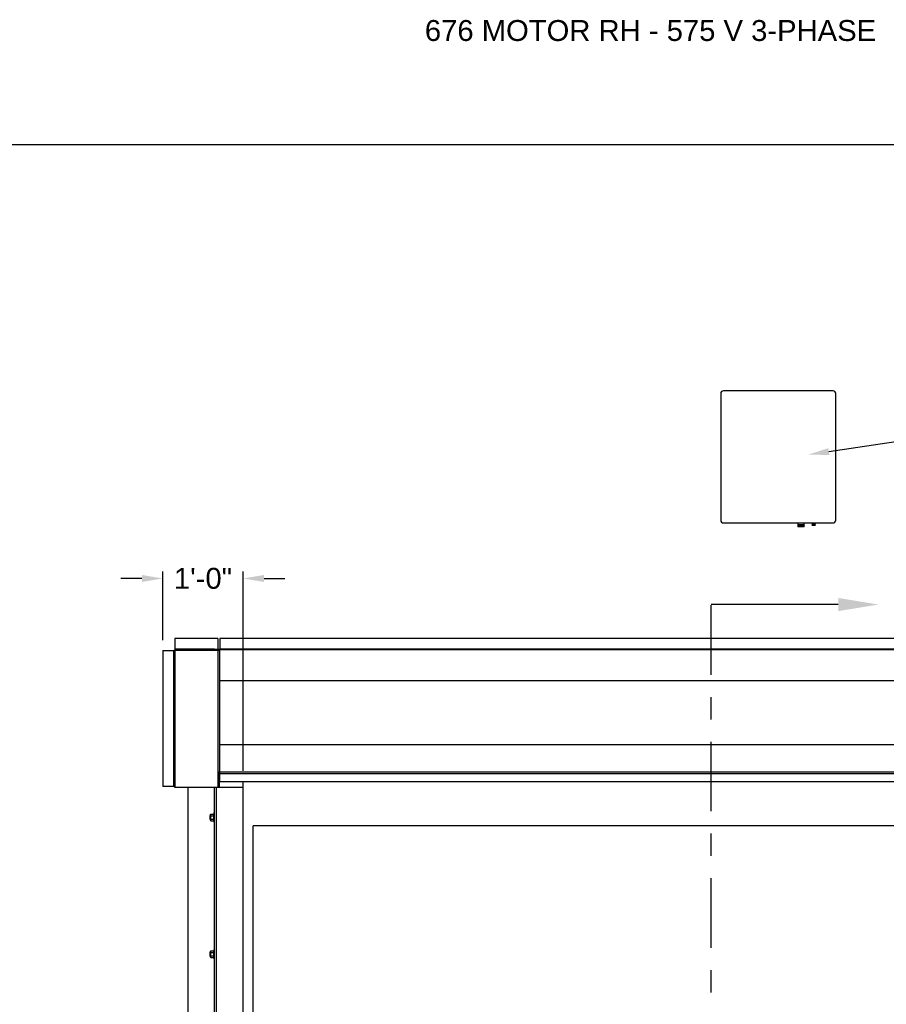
# Model space of a CAD drawing. Header units: inches. Extents: x 170 to 312, y 215 to 248.
# Tile 272 of 286: x 299.41 to 303.29, y 243.33 to 247.74. Entities that reach past the tile are written whole.
import ezdxf
from ezdxf import colors
from ezdxf.entities.mleader import LeaderData, LeaderLine
from ezdxf.math import Vec2, Vec3

# ---------------------------------------------------------------- set-up
doc = ezdxf.new("R2010")
doc.units = ezdxf.units.IN
doc.header["$LTSCALE"] = 0.25
doc.header["$MEASUREMENT"] = 0
doc.linetypes.add('CENTER', pattern=[2, 1.25, -0.25, 0.25, -0.25])
for name, color, linetype in [('ANNOTATIONS', 1, 'Continuous'), ('MOTOR LH', 7, 'Continuous'), ('MOTOR RH', 7, 'Continuous'), ('SECTION CUTS', 6, 'CENTER')]:
    doc.layers.add(name, color=color, linetype=linetype)
doc.styles.add('ARIAL', font='arial.ttf', dxfattribs={"height": 0.09375})
doc.styles.get("Standard").update_dxf_attribs({"font": 'romans.shx'})
doc.dimstyles.new('STANDARD$0', dxfattribs={"dimtxt": 0.09375, "dimasz": 0.09375, "dimexe": 0.03125, "dimexo": 0.046875, "dimgap": 0.09, "dimtad": 0, "dimtih": 1, "dimtoh": 1, "dimdec": 4, "dimzin": 0, "dimdsep": 46, "dimtxsty": 'ARIAL', "dimcen": 0.09, "dimadec": 0, "dimazin": 0, "dimtfac": 1, "dimtdec": 4, "dimtofl": 0, "dimtmove": 0, "dimatfit": 1, "dimfxl": 1, "dimtolj": 1, "dimtzin": 0, "dimarcsym": 0})

# ---------------------------------------------------------------- blocks, each defined once
blk = doc.blocks.new('*D71')
at = {"layer": 'ANNOTATIONS', "color": 0, "lineweight": -2, "transparency": 16777216}
for p, q in [((300.0509, 244.9594), (300.0509, 245.2668)), ((300.4111, 244.3719), (300.4111, 245.2668)), ((299.9572, 245.2356), (299.8634, 245.2356)), ((300.5049, 245.2356), (300.5986, 245.2356))]:
    blk.add_line(p, q, dxfattribs=at)
at = {"layer": 'ANNOTATIONS', "color": 0, "transparency": 16777216}
for points in [[(299.9572, 245.2512), (299.9572, 245.2199), (300.0509, 245.2356)], [(300.5049, 245.2512), (300.5049, 245.2199), (300.4111, 245.2356)]]:
    blk.add_solid(points, dxfattribs=at)
at = {"layer": 'defpoints', "color": 0, "transparency": 16777216}
for p in [(300.4111, 245.2356), (300.0509, 244.9125), (300.4111, 244.325)]:
    blk.add_point(p, dxfattribs=at)
at = {"layer": 'ANNOTATIONS', "color": 0, "transparency": 16777216, "insert": (300.231, 245.2356), "char_height": 0.09375, "attachment_point": 5, "style": 'ARIAL'}
blk.add_mtext('\\A1;1\'-0"', dxfattribs=at)

msp = doc.modelspace()

# ---------------------------------------------------------------- linework, layer by layer
at = {"layer": 'defpoints'}
msp.add_lwpolyline([(312.37519, 234.44685), (292.90531, 234.44685), (292.90531, 247.18196), (312.37519, 247.18196)], close=True, dxfattribs=at)
at = {"layer": 'MOTOR LH'}
for p, q in [((302.55226, 246.06503), (302.55226, 245.49744)), ((303.05567, 246.07751), (302.56474, 246.07751)), ((303.06815, 245.49744), (303.06815, 246.06503)), ((302.56474, 245.48496), (303.05567, 245.48496)), ((302.89816, 245.47583), (302.89783, 245.47564)), ((302.89783, 245.47564), (302.89816, 245.47545)), ((302.89783, 245.47564), (302.92711, 245.47564)), ((302.89816, 245.475), (302.89783, 245.47481)), ((302.89783, 245.47481), (302.89816, 245.47462)), ((302.89783, 245.47481), (302.92711, 245.47481)), ((302.89816, 245.47417), (302.89783, 245.47398)), ((302.89783, 245.47398), (302.89816, 245.47379)), ((302.89783, 245.47398), (302.92711, 245.47398)), ((302.89816, 245.47334), (302.89783, 245.47315)), ((302.89783, 245.47315), (302.89816, 245.47295)), ((302.89783, 245.47315), (302.92711, 245.47315)), ((302.89816, 245.47251), (302.89783, 245.47232)), ((302.89783, 245.47232), (302.89816, 245.47212)), ((302.89783, 245.47232), (302.92711, 245.47232)), ((302.89816, 245.47168), (302.89783, 245.47148)), ((302.89783, 245.47148), (302.89816, 245.47129)), ((302.89783, 245.47148), (302.92711, 245.47148)), ((302.89816, 245.47084), (302.89783, 245.47065)), ((302.89783, 245.47065), (302.89816, 245.47046)), ((302.89783, 245.47065), (302.92711, 245.47065)), ((302.89816, 245.47001), (302.89783, 245.46982)), ((302.89783, 245.46982), (302.89816, 245.46963)), ((302.89783, 245.46982), (302.92711, 245.46982)), ((302.89816, 245.48496), (302.89816, 245.47583)), ((302.92678, 245.47583), (302.89816, 245.47583)), ((302.89816, 245.47545), (302.89816, 245.475)), ((302.89816, 245.47545), (302.92678, 245.47545)), ((302.92678, 245.475), (302.89816, 245.475)), ((302.89816, 245.47462), (302.89816, 245.47417)), ((302.89816, 245.47462), (302.92678, 245.47462)), ((302.92678, 245.47417), (302.89816, 245.47417)), ((302.89816, 245.47379), (302.89816, 245.47334)), ((302.89816, 245.47379), (302.92678, 245.47379)), ((302.92678, 245.47334), (302.89816, 245.47334)), ((302.89816, 245.47295), (302.89816, 245.47251)), ((302.89816, 245.47295), (302.92678, 245.47295)), ((302.92678, 245.47251), (302.89816, 245.47251)), ((302.89816, 245.47212), (302.89816, 245.47168)), ((302.89816, 245.47212), (302.92678, 245.47212)), ((302.92678, 245.47168), (302.89816, 245.47168)), ((302.89816, 245.47129), (302.89816, 245.47084)), ((302.89816, 245.47129), (302.92678, 245.47129)), ((302.92678, 245.47084), (302.89816, 245.47084)), ((302.89816, 245.47046), (302.89816, 245.47001)), ((302.89816, 245.47046), (302.92678, 245.47046)), ((302.92678, 245.47001), (302.89816, 245.47001)), ((302.89816, 245.46963), (302.89816, 245.46732)), ((302.89816, 245.46963), (302.92678, 245.46963)), ((302.92678, 245.46732), (302.89816, 245.46732)), ((302.92678, 245.47583), (302.92678, 245.48496)), ((302.92711, 245.47564), (302.92678, 245.47583)), ((302.92678, 245.47545), (302.92711, 245.47564)), ((302.92678, 245.475), (302.92678, 245.47545)), ((302.92711, 245.47481), (302.92678, 245.475)), ((302.92678, 245.47462), (302.92711, 245.47481)), ((302.92678, 245.47417), (302.92678, 245.47462)), ((302.92711, 245.47398), (302.92678, 245.47417)), ((302.92678, 245.47379), (302.92711, 245.47398)), ((302.92678, 245.47334), (302.92678, 245.47379)), ((302.92711, 245.47315), (302.92678, 245.47334)), ((302.92678, 245.47295), (302.92711, 245.47315)), ((302.92678, 245.47251), (302.92678, 245.47295)), ((302.92711, 245.47232), (302.92678, 245.47251)), ((302.92678, 245.47212), (302.92711, 245.47232)), ((302.92678, 245.47168), (302.92678, 245.47212)), ((302.92711, 245.47148), (302.92678, 245.47168)), ((302.92678, 245.47129), (302.92711, 245.47148)), ((302.92678, 245.47084), (302.92678, 245.47129)), ((302.92711, 245.47065), (302.92678, 245.47084)), ((302.92678, 245.47046), (302.92711, 245.47065)), ((302.92678, 245.47001), (302.92678, 245.47046)), ((302.92711, 245.46982), (302.92678, 245.47001)), ((302.92678, 245.46963), (302.92711, 245.46982)), ((302.92678, 245.46732), (302.92678, 245.46963)), ((302.96148, 245.47949), (302.96115, 245.4793)), ((302.96115, 245.4793), (302.96148, 245.47911)), ((302.96115, 245.4793), (302.97645, 245.4793)), ((302.96148, 245.47883), (302.96115, 245.47864)), ((302.96115, 245.47864), (302.96148, 245.47844)), ((302.96115, 245.47864), (302.97645, 245.47864)), ((302.96148, 245.47816), (302.96115, 245.47797)), ((302.96115, 245.47797), (302.96148, 245.47778)), ((302.96115, 245.47797), (302.97645, 245.47797)), ((302.96148, 245.4775), (302.96115, 245.47731)), ((302.96115, 245.47731), (302.96148, 245.47711)), ((302.96115, 245.47731), (302.97645, 245.47731)), ((302.96148, 245.47683), (302.96115, 245.47664)), ((302.96115, 245.47664), (302.96148, 245.47645)), ((302.96115, 245.47664), (302.97645, 245.47664)), ((302.96148, 245.47617), (302.96115, 245.47598)), ((302.96115, 245.47598), (302.96148, 245.47578)), ((302.96115, 245.47598), (302.97645, 245.47598)), ((302.96148, 245.4755), (302.96115, 245.47531)), ((302.96115, 245.47531), (302.96148, 245.47512)), ((302.96115, 245.47531), (302.97645, 245.47531)), ((302.96148, 245.47484), (302.96115, 245.47464)), ((302.96115, 245.47464), (302.96148, 245.47445)), ((302.96115, 245.47464), (302.97645, 245.47464)), ((302.96148, 245.48496), (302.96148, 245.47949)), ((302.96148, 245.47949), (302.97612, 245.47949)), ((302.96148, 245.47911), (302.96148, 245.47883)), ((302.96148, 245.47911), (302.97612, 245.47911)), ((302.96148, 245.47883), (302.97612, 245.47883)), ((302.96148, 245.47844), (302.96148, 245.47816)), ((302.96148, 245.47844), (302.97612, 245.47844)), ((302.96148, 245.47816), (302.97612, 245.47816)), ((302.96148, 245.47778), (302.96148, 245.4775)), ((302.96148, 245.47778), (302.97612, 245.47778)), ((302.96148, 245.4775), (302.97612, 245.4775)), ((302.96148, 245.47711), (302.96148, 245.47683)), ((302.96148, 245.47711), (302.97612, 245.47711)), ((302.96148, 245.47683), (302.97612, 245.47683)), ((302.96148, 245.47645), (302.96148, 245.47617)), ((302.96148, 245.47645), (302.97612, 245.47645)), ((302.96148, 245.47617), (302.97612, 245.47617)), ((302.96148, 245.47578), (302.96148, 245.4755)), ((302.96148, 245.47578), (302.97612, 245.47578)), ((302.96148, 245.4755), (302.97612, 245.4755)), ((302.96148, 245.47512), (302.96148, 245.47484)), ((302.96148, 245.47512), (302.97612, 245.47512)), ((302.96148, 245.47484), (302.97612, 245.47484)), ((302.96148, 245.47445), (302.96148, 245.47298)), ((302.96148, 245.47445), (302.97612, 245.47445)), ((302.97612, 245.47298), (302.96148, 245.47298)), ((302.97612, 245.47949), (302.97612, 245.48496)), ((302.97645, 245.4793), (302.97612, 245.47949)), ((302.97612, 245.47911), (302.97645, 245.4793)), ((302.97612, 245.47883), (302.97612, 245.47911)), ((302.97645, 245.47864), (302.97612, 245.47883)), ((302.97612, 245.47844), (302.97645, 245.47864)), ((302.97612, 245.47816), (302.97612, 245.47844)), ((302.97645, 245.47797), (302.97612, 245.47816)), ((302.97612, 245.47778), (302.97645, 245.47797)), ((302.97612, 245.4775), (302.97612, 245.47778)), ((302.97645, 245.47731), (302.97612, 245.4775)), ((302.97612, 245.47711), (302.97645, 245.47731)), ((302.97612, 245.47683), (302.97612, 245.47711)), ((302.97645, 245.47664), (302.97612, 245.47683)), ((302.97612, 245.47645), (302.97645, 245.47664)), ((302.97612, 245.47617), (302.97612, 245.47645)), ((302.97645, 245.47598), (302.97612, 245.47617)), ((302.97612, 245.47578), (302.97645, 245.47598)), ((302.97612, 245.4755), (302.97612, 245.47578)), ((302.97645, 245.47531), (302.97612, 245.4755)), ((302.97612, 245.47512), (302.97645, 245.47531)), ((302.97612, 245.47484), (302.97612, 245.47512)), ((302.97645, 245.47464), (302.97612, 245.47484)), ((302.97612, 245.47445), (302.97645, 245.47464)), ((302.97612, 245.47298), (302.97612, 245.47445))]:
    msp.add_line(p, q, dxfattribs=at)
for centre, start, end in [((302.56474, 246.06503), 90, 180), ((303.05567, 246.06503), 0, 90), ((302.56474, 245.49744), 180, 270), ((303.05567, 245.49744), 270, 0)]:
    msp.add_arc(centre, 0.01248, start, end, dxfattribs=at)
at = {"layer": 'MOTOR RH'}
for p, q in [((300.10421, 244.96582), (300.10421, 244.30293)), ((300.29817, 244.96582), (300.29817, 244.91812)), ((300.30666, 244.96661), (300.30666, 244.91812)), ((300.28324, 244.91787), (300.10421, 244.91787)), ((300.10421, 244.91466), (300.29817, 244.91466)), ((300.28324, 244.91466), (300.28324, 244.91812)), ((300.28324, 244.91812), (300.30666, 244.91812)), ((300.29176, 244.91466), (300.29176, 244.91812)), ((300.29817, 244.91466), (300.29817, 244.3)), ((300.29817, 244.91386), (300.30666, 244.91386)), ((304.64631, 244.91865), (300.30666, 244.91865)), ((304.64631, 244.91519), (300.30666, 244.91519)), ((300.30666, 244.32505), (300.30666, 244.91519)), ((300.05092, 244.91253), (300.10421, 244.91253)), ((300.09887, 244.91253), (300.09887, 244.30293)), ((300.10208, 244.30293), (300.10208, 244.91253)), ((304.64631, 244.7758), (300.30666, 244.7758)), ((304.64631, 244.48955), (300.30666, 244.48955)), ((300.29817, 244.3685), (300.30666, 244.3685)), ((300.30158, 244.31279), (300.30158, 244.35542)), ((300.30158, 244.34775), (300.30455, 244.34775)), ((300.30455, 244.3), (300.30455, 244.3685)), ((300.30666, 244.3664), (300.30455, 244.3664)), ((304.64631, 244.36687), (300.30666, 244.36687)), ((300.1042, 244.30293), (300.05092, 244.30293)), ((300.10502, 244.3), (300.41112, 244.3)), ((300.16387, 240.10529), (300.16387, 244.3)), ((300.28324, 240.38253), (300.28324, 244.3)), ((300.29176, 240.38253), (300.29176, 244.3)), ((300.30158, 244.33604), (300.30455, 244.33604)), ((300.30158, 244.32239), (300.30455, 244.32239)), ((300.30158, 244.32045), (300.30455, 244.32045)), ((300.41112, 240.10529), (300.41112, 244.32505)), ((300.26107, 244.1711), (300.26107, 244.15607)), ((300.26208, 244.17211), (300.26208, 244.15506)), ((300.26454, 244.17637), (300.26454, 244.1508)), ((300.26625, 244.17835), (300.27811, 244.17835)), ((300.26625, 244.17097), (300.27811, 244.17097)), ((300.27982, 244.17211), (300.27982, 244.17466)), ((300.27983, 244.1849), (300.27983, 244.14227)), ((300.26625, 244.1562), (300.27811, 244.1562)), ((300.26625, 244.14882), (300.27811, 244.14882)), ((300.45573, 240.10342), (300.45573, 244.12505)), ((304.48906, 244.12505), (300.45573, 244.12505)), ((300.26107, 243.55724), (300.26107, 243.54221)), ((300.26208, 243.55825), (300.26208, 243.5412)), ((300.26454, 243.56251), (300.26454, 243.53694)), ((300.26625, 243.56449), (300.27811, 243.56449)), ((300.26625, 243.55711), (300.27811, 243.55711)), ((300.27982, 243.55825), (300.27982, 243.5608)), ((300.27983, 243.57104), (300.27983, 243.52841)), ((300.26625, 243.54234), (300.27811, 243.54234)), ((300.26625, 243.53496), (300.27811, 243.53496))]:
    msp.add_line(p, q, dxfattribs=at)
for radius in [0.00213, 0.00133]:
    msp.add_arc((300.10421, 244.91253), radius, 90, 180, dxfattribs=at)
for points in [[(300.29817, 244.96582), (300.10421, 244.96582)], [(304.64631, 244.96661), (300.30666, 244.96661)], [(300.05092, 244.91253), (300.05092, 244.30293)], [(300.30158, 244.35542), (300.29817, 244.35542)], [(304.64631, 244.35929), (300.30666, 244.35929)], [(300.29817, 244.31279), (300.30158, 244.31279)], [(300.30666, 244.32505), (304.64631, 244.32505)], [(300.26208, 244.17211), (300.26107, 244.1711)], [(300.26454, 244.17211), (300.26208, 244.17211)], [(300.26625, 244.17835), (300.26454, 244.17637)], [(300.27982, 244.17637), (300.27811, 244.17835)], [(300.28324, 244.1849), (300.27983, 244.1849)], [(300.26107, 244.15607), (300.26208, 244.15506)], [(300.26208, 244.15506), (300.26454, 244.15506)], [(300.26454, 244.1508), (300.26625, 244.14882)], [(300.27811, 244.14882), (300.27982, 244.1508)], [(300.27982, 244.15506), (300.27983, 244.15506)], [(300.27983, 244.14227), (300.28324, 244.14227)], [(300.26208, 243.55825), (300.26107, 243.55724)], [(300.26454, 243.55825), (300.26208, 243.55825)], [(300.26625, 243.56449), (300.26454, 243.56251)], [(300.27982, 243.56251), (300.27811, 243.56449)], [(300.28324, 243.57104), (300.27983, 243.57104)], [(300.26107, 243.54221), (300.26208, 243.5412)], [(300.26208, 243.5412), (300.26454, 243.5412)], [(300.26454, 243.53694), (300.26625, 243.53496)], [(300.27811, 243.53496), (300.27982, 243.53694)], [(300.27982, 243.5412), (300.27983, 243.5412)], [(300.27983, 243.52841), (300.28324, 243.52841)]]:
    msp.add_open_spline(points, degree=1, dxfattribs=at)
for points, knots in [([(300.10208, 244.30293), (300.10212, 244.30258), (300.10219, 244.30187), (300.10277, 244.30095), (300.10361, 244.30029), (300.10442, 244.30002), (300.10489, 244.3), (300.10502, 244.3)], [0, 0, 0, 0, 0.2297562, 0.4595704, 0.6893926, 0.919238, 1, 1, 1, 1]), ([(300.10596, 244.3), (300.10583, 244.30004), (300.10556, 244.30011), (300.10516, 244.30069), (300.10476, 244.30153), (300.10444, 244.30233), (300.10426, 244.30281), (300.10421, 244.30293)], [0, 0, 0, 0, 0.2297497, 0.4595675, 0.6893808, 0.9192412, 1, 1, 1, 1]), ([(300.26454, 244.17466), (300.26461, 244.17518), (300.26474, 244.17623), (300.2655, 244.17745), (300.26608, 244.17815), (300.26625, 244.17835)], [0, 0, 0, 0, 0.40629469, 0.8272685, 1, 1, 1, 1]), ([(300.26625, 244.17097), (300.2658, 244.17154), (300.26489, 244.17271), (300.26454, 244.17399), (300.26454, 244.17464), (300.26454, 244.17466)], [0, 0, 0, 0, 0.4843315, 0.9863252, 1, 1, 1, 1]), ([(300.26454, 244.16358), (300.26454, 244.16375), (300.26456, 244.16486), (300.26484, 244.16692), (300.26552, 244.16921), (300.26607, 244.17053), (300.26625, 244.17097)], [0, 0, 0, 0, 0.0665352, 0.4352862, 0.8145477, 1, 1, 1, 1]), ([(300.26625, 244.1562), (300.26599, 244.15683), (300.26539, 244.15831), (300.2647, 244.16077), (300.2646, 244.16264), (300.26454, 244.16358)], [0, 0, 0, 0, 0.2654613, 0.6280785, 1, 1, 1, 1]), ([(300.27982, 244.17466), (300.27976, 244.17518), (300.27962, 244.17623), (300.27886, 244.17745), (300.27828, 244.17815), (300.27811, 244.17835)], [0, 0, 0, 0, 0.4062869, 0.82727, 1, 1, 1, 1]), ([(300.27811, 244.17097), (300.27856, 244.17154), (300.27947, 244.17271), (300.27982, 244.17399), (300.27982, 244.17464), (300.27982, 244.17466)], [0, 0, 0, 0, 0.4843418, 0.9863253, 1, 1, 1, 1]), ([(300.27982, 244.16358), (300.27982, 244.16375), (300.27981, 244.16486), (300.27953, 244.16692), (300.27884, 244.16921), (300.2783, 244.17053), (300.27811, 244.17097)], [0, 0, 0, 0, 0.0665352, 0.4352862, 0.8145477, 1, 1, 1, 1]), ([(300.27811, 244.1562), (300.27837, 244.15683), (300.27897, 244.15831), (300.27966, 244.16077), (300.27977, 244.16264), (300.27982, 244.16358)], [0, 0, 0, 0, 0.2654595, 0.6280849, 1, 1, 1, 1]), ([(300.26454, 244.15251), (300.26461, 244.15303), (300.26474, 244.15408), (300.2655, 244.1553), (300.26608, 244.156), (300.26625, 244.1562)], [0, 0, 0, 0, 0.4062945, 0.8272686, 1, 1, 1, 1]), ([(300.26625, 244.14882), (300.2658, 244.14939), (300.26489, 244.15056), (300.26454, 244.15184), (300.26454, 244.15249), (300.26454, 244.15251)], [0, 0, 0, 0, 0.4843323, 0.9863252, 1, 1, 1, 1]), ([(300.27982, 244.15251), (300.27976, 244.15303), (300.27962, 244.15408), (300.27886, 244.1553), (300.27828, 244.156), (300.27811, 244.1562)], [0, 0, 0, 0, 0.40628648, 0.82726969, 1, 1, 1, 1]), ([(300.27811, 244.14882), (300.27856, 244.14939), (300.27947, 244.15056), (300.27982, 244.15184), (300.27982, 244.15249), (300.27982, 244.15251)], [0, 0, 0, 0, 0.4843415, 0.9863242, 1, 1, 1, 1]), ([(300.26454, 243.5608), (300.26461, 243.56132), (300.26474, 243.56237), (300.2655, 243.56359), (300.26608, 243.56429), (300.26625, 243.56449)], [0, 0, 0, 0, 0.40629469, 0.8272685, 1, 1, 1, 1]), ([(300.26625, 243.55711), (300.2658, 243.55768), (300.26489, 243.55885), (300.26454, 243.56013), (300.26454, 243.56078), (300.26454, 243.5608)], [0, 0, 0, 0, 0.4843315, 0.9863252, 1, 1, 1, 1]), ([(300.26454, 243.54973), (300.26454, 243.54989), (300.26456, 243.551), (300.26484, 243.55307), (300.26552, 243.55535), (300.26607, 243.55667), (300.26625, 243.55711)], [0, 0, 0, 0, 0.0665352, 0.4352862, 0.8145477, 1, 1, 1, 1]), ([(300.26625, 243.54234), (300.26599, 243.54297), (300.26539, 243.54445), (300.2647, 243.54691), (300.2646, 243.54878), (300.26454, 243.54973)], [0, 0, 0, 0, 0.2654613, 0.6280785, 1, 1, 1, 1]), ([(300.27982, 243.5608), (300.27976, 243.56132), (300.27962, 243.56237), (300.27886, 243.56359), (300.27828, 243.56429), (300.27811, 243.56449)], [0, 0, 0, 0, 0.4062869, 0.82727, 1, 1, 1, 1]), ([(300.27811, 243.55711), (300.27856, 243.55768), (300.27947, 243.55885), (300.27982, 243.56013), (300.27982, 243.56078), (300.27982, 243.5608)], [0, 0, 0, 0, 0.4843418, 0.9863253, 1, 1, 1, 1]), ([(300.27982, 243.54973), (300.27982, 243.54989), (300.27981, 243.551), (300.27953, 243.55307), (300.27884, 243.55535), (300.2783, 243.55667), (300.27811, 243.55711)], [0, 0, 0, 0, 0.0665352, 0.4352862, 0.8145477, 1, 1, 1, 1]), ([(300.27811, 243.54234), (300.27837, 243.54297), (300.27897, 243.54445), (300.27966, 243.54691), (300.27977, 243.54878), (300.27982, 243.54973)], [0, 0, 0, 0, 0.2654595, 0.6280849, 1, 1, 1, 1]), ([(300.26454, 243.53865), (300.26461, 243.53917), (300.26474, 243.54022), (300.2655, 243.54144), (300.26608, 243.54214), (300.26625, 243.54234)], [0, 0, 0, 0, 0.4062945, 0.8272686, 1, 1, 1, 1]), ([(300.26625, 243.53496), (300.2658, 243.53553), (300.26489, 243.5367), (300.26454, 243.53798), (300.26454, 243.53863), (300.26454, 243.53865)], [0, 0, 0, 0, 0.4843323, 0.9863252, 1, 1, 1, 1]), ([(300.27982, 243.53865), (300.27976, 243.53917), (300.27962, 243.54022), (300.27886, 243.54144), (300.27828, 243.54214), (300.27811, 243.54234)], [0, 0, 0, 0, 0.40628648, 0.82726969, 1, 1, 1, 1]), ([(300.27811, 243.53496), (300.27856, 243.53553), (300.27947, 243.5367), (300.27982, 243.53798), (300.27982, 243.53863), (300.27982, 243.53865)], [0, 0, 0, 0, 0.4843415, 0.9863242, 1, 1, 1, 1])]:
    msp.add_open_spline(points, degree=3, knots=knots, dxfattribs=at)
at = {"layer": 'SECTION CUTS'}
msp.add_line((302.50925, 239.90334), (302.50925, 245.11861), dxfattribs=at)

# ---------------------------------------------------------------- texts
at = {"layer": 'ANNOTATIONS', "insert": (301.22577, 247.74099), "char_height": 0.09375, "width": 4.6220629, "attachment_point": 1, "line_spacing_factor": 0.86134, "style": 'ARIAL'}
msp.add_mtext('676 MOTOR RH - 575 V 3-PHASE', dxfattribs=at)

# ---------------------------------------------------------------- dimensions: what is measured, and where the dimension line sits
at = {"layer": 'ANNOTATIONS'}
dim = msp.add_linear_dim(base=(300.41112, 245.23555), p1=(300.05092, 244.91253), p2=(300.41112, 244.32505), text='1\'-0"', dimstyle='STANDARD$0', dxfattribs=at)
dim.commit()
dim.dimension.update_dxf_attribs({"geometry": '*D71', "text_midpoint": (300.23102, 245.23555), "dimtype": 160})

# ---------------------------------------------------------------- leaders
ml = msp.add_multileader_mtext('Standard', dxfattribs=at)
ml.set_content('TRANSFORMER (14" X 16")', color=256, style='ARIAL')
ml.set_leader_properties()
ml.build(insert=Vec2(0, 0))
ml.multileader.update_dxf_attribs({"dogleg_length": 0.36, "arrow_head_size": 0.09375})
ctx = ml.context
ctx.base_point, ctx.char_height, ctx.arrow_head_size, ctx.landing_gap_size, ctx.plane_origin = Vec3(303.46492, 245.85493), 0.09375, 0.09375, 0.09, Vec3(302.67988, 245.4217)
notes = []
notes.append((ctx, [(0, (1, 1, 0), (303.36696, 245.85493), (1, 0), 0.09796, [(0, [(302.94426, 245.79105)], 0, [])])]))
ctx.mtext.insert, ctx.mtext.flow_direction = Vec3(303.55492, 245.91559), 5
at = {"layer": 'SECTION CUTS'}
ml = msp.add_multileader_mtext('Standard', dxfattribs=at)
ml.set_content('', color=256)
ml.set_leader_properties()
ml.build(insert=Vec2(0, 0))
ml.multileader.update_dxf_attribs({"dogleg_length": 0, "arrow_head_size": 0.18})
ctx = ml.context
ctx.base_point, ctx.char_height, ctx.arrow_head_size, ctx.landing_gap_size, ctx.plane_origin, ctx.plane_x_axis, ctx.plane_y_axis = Vec3(302.50925, 245.11861), 0.18, 0.18, 0, Vec3(303.25877, 245.11861), Vec3(0, 1), Vec3(-1, 0)
notes.append((ctx, [(0, (1, 1, 0), (302.50925, 245.11861), (1, 0), 0, [(0, [(303.25877, 245.11861)], 0, [])])]))
ctx.mtext.insert, ctx.mtext.text_direction, ctx.mtext.rotation, ctx.mtext.flow_direction = Vec3(302.41925, 245.11861), Vec3(0, 1), 1.5707963, 5
for ctx, leaders in notes:
    for number, flags, end, landing, length, lines in leaders:
        leader = LeaderData()
        leader.index, (leader.has_last_leader_line, leader.has_dogleg_vector, leader.attachment_direction) = number, flags
        leader.last_leader_point, leader.dogleg_vector, leader.dogleg_length = Vec3(end), Vec3(landing), length
        for number, points, colour, breaks in lines:
            line = LeaderLine()
            line.index, line.vertices, line.color, line.breaks = number, Vec3.list(points), colors.encode_raw_color(colour), breaks
            leader.lines.append(line)
        ctx.leaders.append(leader)

doc.saveas('drawing.dxf')
